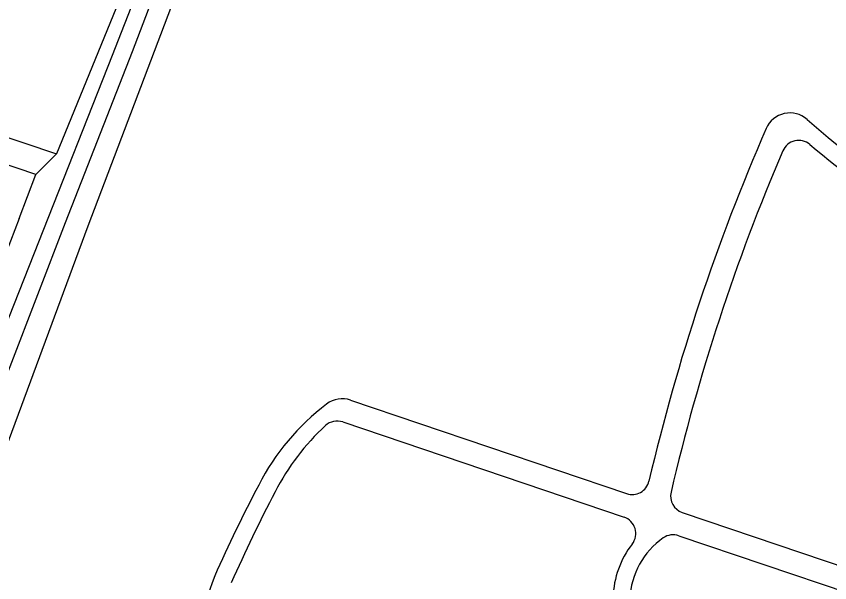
# Model space of a CAD drawing. Extents: x 194485 to 197793, y 468269 to 470822.
# Drawn here: x 197234.1 to 197328.5, y 469200.8 to 469266.5 of the extents above; entities that cross this region are included whole.
import ezdxf

# ---------------------------------------------------------------- set-up
doc = ezdxf.new("R2010")
doc.units = 0
for name, color, linetype in [('BGT grensvlak begroeid terreindeel', 7, 'Continuous'), ('BGT grensvlak waterdeel', 7, 'Continuous'), ('BGT grensvlak wegdeel', 7, 'Continuous')]:
    doc.layers.add(name, color=color, linetype=linetype)

msp = doc.modelspace()

# ---------------------------------------------------------------- linework, layer by layer
at = {"layer": 'BGT grensvlak begroeid terreindeel'}
for p, q in [((197245.676, 469267.42), (197238.807, 469250.566)), ((197236.397, 469248.159), (197201.667, 469260.027)), ((197236.397, 469248.159), (197238.807, 469250.566)), ((197234.455, 469243.085), (197236.397, 469248.159)), ((197234.455, 469243.085), (197225.172, 469218.835))]:
    msp.add_line(p, q, dxfattribs=at)
for points in [[(197260.531, 469290.313), (197258.987, 469285.815), (197242.418, 469242.192), (197232.937, 469216.452)], [(197079.877, 469257.282), (197131.491, 469239.829), (197146.666, 469281.66), (197238.807, 469250.566)]]:
    msp.add_lwpolyline(points, dxfattribs=at)
at = {"layer": 'BGT grensvlak waterdeel'}
for points in [[(197230.169, 469217.535), (197239.834, 469242.621), (197247.636, 469262.45), (197255.582, 469283.424), (197258.456, 469291.599)], [(197256.346, 469290.406), (197245.266, 469261.987), (197228.123, 469218.65)]]:
    msp.add_lwpolyline(points, dxfattribs=at)
at = {"layer": 'BGT grensvlak wegdeel'}
for p, q in [((197272.922, 469221.975), (197304.961, 469211.125)), ((197272.013, 469219.447), (197304.665, 469208.389)), ((197311.418, 469208.939), (197344.06, 469197.884)), ((197311.008, 469206.242), (197343.549, 469195.221))]:
    msp.add_line(p, q, dxfattribs=at)
for centre, radius, start, end in [((197323.913, 469252.326), 3, 48.6705, 156.40763), ((197399.328, 469338.116), 111.225, 228.6829, 246.5316), ((197539.103, 469158.351), 237.815, 156.40876, 166.82292), ((197324.923, 469250.134), 2.001, 49.80787, 156.82204), ((197399.339, 469338.127), 113.239, 229.77789, 245.20049), ((197541.781, 469157.406), 237.852, 156.84831, 166.9074), ((197286.843, 469199.521), 27.62, 127.19552, 152.85241), ((197271.96, 469219.135), 2.999, 71.28196, 127.21401), ((197271.371, 469217.554), 1.999, 71.26412, 132.74133), ((197288.763, 469198.732), 27.626, 132.73926, 152.84858), ((197416.25, 469131.26), 173.926, 152.29407, 156.15787), ((197305.603, 469213.019), 2, 251.28462, 346.84713), ((197418.165, 469130.475), 173.926, 152.29407, 156.15787), ((197312.059, 469210.833), 2, 166.91348, 251.31174), ((197304.024, 469206.495), 2, 322.24295, 71.30042), ((197310.367, 469204.344), 2.003, 71.34501, 124.89724), ((197313.975, 469198.784), 10.589, 142.2302, 178.31407), ((197314.445, 469198.507), 9.124, 124.92991, 177.20181), ((197270.965, 469195.507), 15.069, 156.29788, 206.66881)]:
    msp.add_arc(centre, radius, start, end, dxfattribs=at)

doc.saveas('drawing.dxf')
